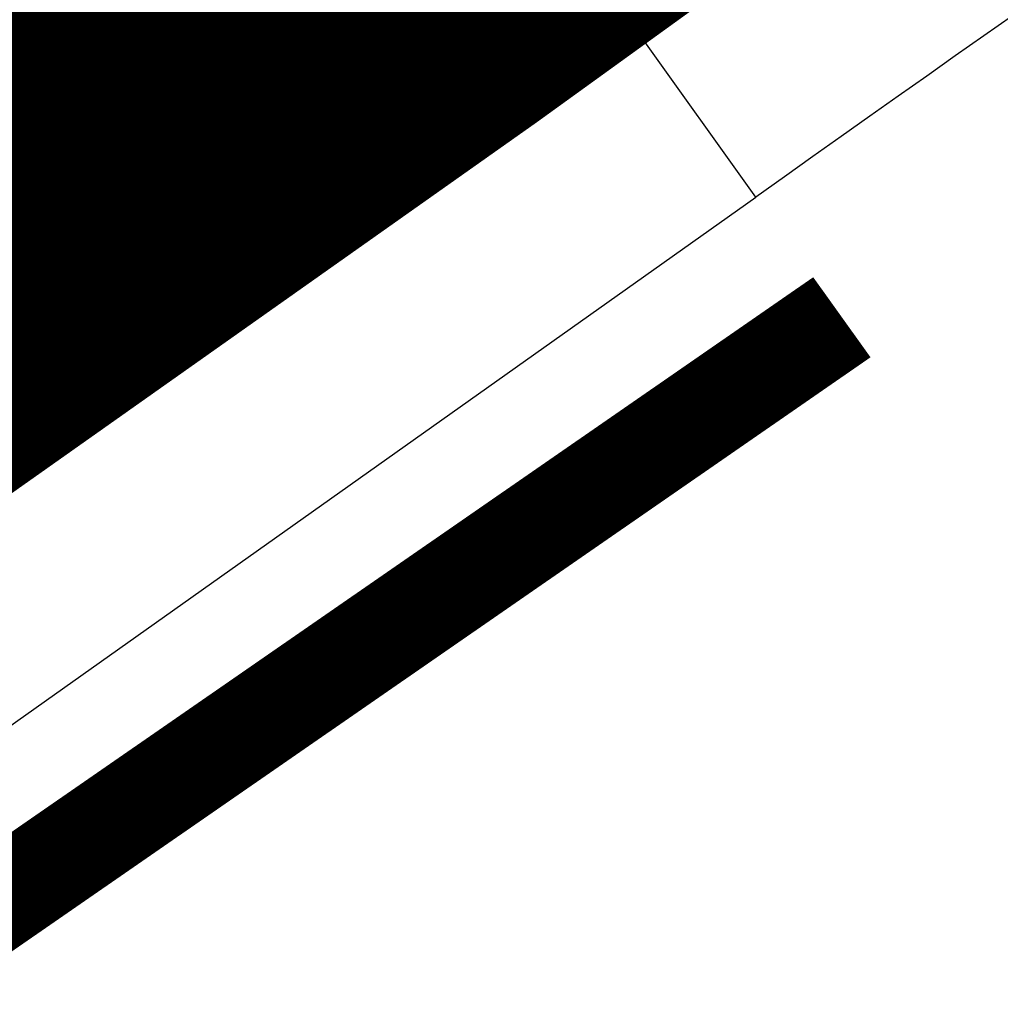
# Model space of a CAD drawing. Header units: metres. Extents: x 163628 to 167855, y 402678 to 405435.
# Tile 542 of 656: x 167401.839 to 167402.836, y 404864.365 to 404865.365. Entities that reach past the tile are written whole.
import ezdxf

# ---------------------------------------------------------------- set-up
doc = ezdxf.new("R2010")
doc.units = ezdxf.units.M
for name, color, linetype, lineweight in [('X-CA190022.004-UO-BGT_Ondergrond$0$GE_316_WGDFietspad_Vlak_GEM', 253, 'Continuous', 9), ('X-CA190022.004-UO-BGT_Ondergrond$0$GE_367_OWGBerm_groenvoorziening_grasenk_GEM', 253, 'Continuous', 9), ('X-CA190022.004-UO-BGT_Ondergrond$0$GE_479_BTDGroenvoorziening_grasenkruida_GEM', 253, 'Continuous', 9), ('X-CA190022.004-UO-DTM inmeting$0$B-WE-VH-VERHARDING_ASFALT-G', 246, 'Continuous', 0), ('X-CA190022.004-UO-DWM_Snelfietsroute$0$N-WE-VH-KANTOPSLUITING_ELEMENT_VERLOOPBAND_5 20 NAAR 5 20-G', 125, 'Continuous', 25), ('X-CA190022.004-UO-DWM_Snelfietsroute$0$N-WE-VH-KANTOPSLUITING_ELEMENT_VERLOOPBAND_5 20 NAAR VLAK-G', 125, 'Continuous', 25), ('X-CA190022.004-UO-DWM_Snelfietsroute$0$N-WE-VH-KANTVERHARDING-G', 125, 'Continuous', 25), ('X-CA190022.004-UO-DWM_Snelfietsroute$0$N-WE-VW-MARKERING_LANGS_STREEP_DOORGETROKKEN_010-G', 125, 'Continuous', 25)]:
    doc.layers.add(name, color=color, linetype=linetype, lineweight=lineweight)
doc.layers.add('X-CA190022.004-UO-KL_Wenstracé_v0.3$0$N-WE-KL-TRACE_WENSTRACE-G 1.0m', color=74, linetype='Continuous', lineweight=35, transparency=0.6)

# ---------------------------------------------------------------- blocks, each defined once
blk = doc.blocks.new('X-CA190022.004-UO-DWM_Snelfietsroute$0$N-WE-VH-KANTOPSLUITING_ELEMENT_VERLOOPBAND_5 20 NAAR VLAK-G')
at = {"layer": 'X-CA190022.004-UO-DWM_Snelfietsroute$0$N-WE-VH-KANTOPSLUITING_ELEMENT_VERLOOPBAND_5 20 NAAR VLAK-G', "flags": 128}
blk.add_lwpolyline([(165581.5482, 404005.4498), (165580.6553, 404004.9978), (165580.5657, 404005.1766, -0.002495), (165581.4579, 404005.6282)], format="xyb", close=True, dxfattribs=at)

msp = doc.modelspace()

# ---------------------------------------------------------------- linework, layer by layer
at = {"layer": 'X-CA190022.004-UO-BGT_Ondergrond$0$GE_316_WGDFietspad_Vlak_GEM', "extrusion": (0, 0, -1)}
msp.add_arc((-167500.0659, 404673.161), 215.6742, 61.767172, 64.907621, dxfattribs=at)
at = {"layer": 'X-CA190022.004-UO-BGT_Ondergrond$0$GE_316_WGDFietspad_Vlak_GEM'}
msp.add_arc((167498.5027, 404677.7318), 207.4762, 115.371237, 118.216513, dxfattribs=at)
at = {"layer": 'X-CA190022.004-UO-BGT_Ondergrond$0$GE_367_OWGBerm_groenvoorziening_grasenk_GEM', "extrusion": (0, 0, -1)}
msp.add_arc((-167498.5027, 404677.7318), 207.4762, 61.783487, 64.628763, dxfattribs=at)
at = {"layer": 'X-CA190022.004-UO-BGT_Ondergrond$0$GE_479_BTDGroenvoorziening_grasenkruida_GEM'}
msp.add_arc((167500.0659, 404673.161), 215.6742, 115.092379, 118.232828, dxfattribs=at)
at = {"layer": 'X-CA190022.004-UO-DTM inmeting$0$B-WE-VH-VERHARDING_ASFALT-G'}
msp.add_polyline3d([(167413.376, 404870.576, 9.069), (167409.294, 404868.793, 9.051), (167402.946, 404865.807, 9.04), (167397.19, 404862.576, 9.045), (167392.231, 404859.773, 9.029), (167387.419, 404856.919, 9.034), (167386.497, 404856.528, 9.036), (167382.221, 404854.07, 9.037), (167381.527, 404853.671, 9.03), (167374.765, 404849.697, 9.029), (167368.935, 404846.429, 9.02)], dxfattribs=at)
at = {"layer": 'X-CA190022.004-UO-DWM_Snelfietsroute$0$N-WE-VH-KANTVERHARDING-G', "flags": 128}
msp.add_lwpolyline([(167409.7338, 404868.9851), (167406.4942, 404867.476, 0.045383), (167402.5874, 404865.185)], format="xyb", dxfattribs=at)
at = {"layer": 'X-CA190022.004-UO-DWM_Snelfietsroute$0$N-WE-VW-MARKERING_LANGS_STREEP_DOORGETROKKEN_010-G', "const_width": 0.1, "flags": 128}
msp.add_lwpolyline([(167394.828, 404859.9949, 0.023806), (167402.6747, 404865.063, 0.023806)], format="xyb", dxfattribs=at)
at = {"layer": 'X-CA190022.004-UO-KL_Wenstracé_v0.3$0$N-WE-KL-TRACE_WENSTRACE-G 1.0m', "ltscale": 0.2, "const_width": 1, "flags": 128}
msp.add_lwpolyline([(167387.3651, 404856.6463), (167390.3606, 404858.3849), (167390.4072, 404858.4119), (167391.0252, 404858.7705), (167394.601, 404860.8459), (167394.7266, 404860.9189), (167395.5654, 404861.4134), (167396.3978, 404861.9156), (167397.225, 404862.4264), (167398.0469, 404862.9457), (167398.8634, 404863.4734), (167399.6744, 404864.0095), (167400.4802, 404864.5542), (167401.0822, 404864.9691), (167401.2785, 404865.1058), (167402.0736, 404865.6675), (167402.8618, 404866.2366), (167403.6444, 404866.8139), (167404.3135, 404867.3175), (167404.4193, 404867.398), (167405.1908, 404867.9921), (167405.9549, 404868.5931)], dxfattribs=at)

# ---------------------------------------------------------------- block references
at = {"layer": 'X-CA190022.004-UO-DWM_Snelfietsroute$0$N-WE-VH-KANTOPSLUITING_ELEMENT_VERLOOPBAND_5 20 NAAR 5 20-G', "xscale": -1, "rotation": 62.16839744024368}
msp.add_blockref('X-CA190022.004-UO-DWM_Snelfietsroute$0$N-WE-VH-KANTOPSLUITING_ELEMENT_VERLOOPBAND_5 20 NAAR VLAK-G', (601979.1217, 362672.4436), dxfattribs=at)

doc.saveas('drawing.dxf')
